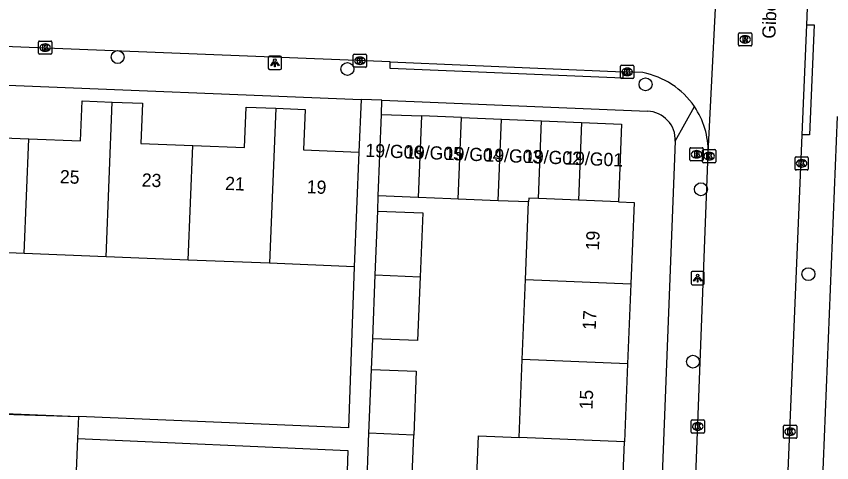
# Model space of a CAD drawing. Extents: x 161355 to 162026, y 386504 to 387459.
# Drawn here: x 161581.1 to 161642.9, y 387093.2 to 387127.1 of the extents above; entities that cross this region are included whole.
import ezdxf

# ---------------------------------------------------------------- set-up
doc = ezdxf.new("R2010")
doc.units = 0
for name, color, linetype in [('IMGEO_Boom', 7, 'Continuous'), ('IMGEO_Brandkraan', 7, 'Continuous'), ('IMGEO_Kolk', 7, 'Continuous'), ('IMGEO_Lichtpunt', 7, 'Continuous'), ('IMGEO_Muur', 7, 'Continuous'), ('IMGEO_Openbare_ruimte_label', 7, 'Continuous'), ('IMGEO_Pand', 7, 'Continuous'), ('IMGEO_Pand_nummerreeks', 7, 'Continuous'), ('IMGEO_Rijbaan_lokaal_open', 7, 'Continuous'), ('IMGEO_Rioolput', 7, 'Continuous'), ('IMGEO_Voetpad_open', 7, 'Continuous')]:
    doc.layers.add(name, color=color, linetype=linetype)

msp = doc.modelspace()

# ---------------------------------------------------------------- linework, layer by layer
at = {"layer": 'IMGEO_Boom'}
for centre in [(161588.763, 387123.965), (161606.193, 387123.059), (161628.811, 387121.896), (161633.01, 387113.939), (161641.166, 387107.5), (161632.409, 387100.863)]:
    msp.add_circle(centre, 0.489, dxfattribs=at)
at = {"layer": 'IMGEO_Brandkraan'}
for p, q in [((161632.182, 387116.164), (161632.182, 387117.016)), ((161632.257, 387117.09), (161633.109, 387117.09)), ((161632.67, 387116.87), (161632.695, 387116.87)), ((161633.183, 387117.016), (161633.183, 387116.164)), ((161633.109, 387116.09), (161632.257, 387116.09)), ((161632.693, 387116.31), (161632.668, 387116.31))]:
    msp.add_line(p, q, dxfattribs=at)
for points in [[(161632.182, 387116.164), (161632.182, 387117.016)], [(161632.257, 387117.09), (161633.109, 387117.09)], [(161632.53, 387116.79), (161632.53, 387116.39), (161632.743, 387116.39)], [(161632.761, 387116.79), (161632.53, 387116.79)], [(161632.709, 387116.709), (161632.655, 387116.709), (161632.655, 387116.633)], [(161632.655, 387116.633), (161632.708, 387116.633)], [(161633.183, 387117.016), (161633.183, 387116.164)], [(161633.109, 387116.09), (161632.257, 387116.09)], [(161632.717, 387116.557), (161632.655, 387116.557), (161632.655, 387116.476)], [(161632.655, 387116.476), (161632.717, 387116.476)]]:
    msp.add_lwpolyline(points, dxfattribs=at)
for centre, radius, start, end in [((161632.259, 387117.014), 0.0765, 91.55205, 178.44795), ((161632.259, 387117.014), 0.0765, 91.55205, 178.44795), ((161632.71, 387116.671), 0.0379, 267.82845, 90.93552), ((161632.765, 387116.645), 0.145, 59.4692, 91.53667), ((161632.79, 387116.692), 0.0922, 285.51372, 58.15012), ((161633.107, 387117.014), 0.0765, 1.55205, 88.44795), ((161633.107, 387117.014), 0.0765, 1.55205, 88.44795), ((161632.259, 387116.166), 0.0765, 181.55205, 268.44795), ((161632.259, 387116.166), 0.0765, 181.55205, 268.44795), ((161632.718, 387116.516), 0.0404, 269.87594, 90.50774), ((161632.749, 387116.641), 0.251, 268.66757, 293.53466), ((161632.795, 387116.5), 0.105, 301.31148, 78.98903), ((161633.107, 387116.166), 0.0765, 271.55205, 358.44795), ((161633.107, 387116.166), 0.0765, 271.55205, 358.44795)]:
    msp.add_arc(centre, radius, start, end, dxfattribs=at)
for centre, major_axis, ratio, start_param, end_param in [((161632.669, 387116.59), (-0.387, 0.002), 0.722429, 4.712389, 7.853982), ((161632.694, 387116.59), (-0.39, 0.002), 0.717154, 1.570796, 4.712389)]:
    msp.add_ellipse(centre, major_axis=major_axis, ratio=ratio, start_param=start_param, end_param=end_param, dxfattribs=at)
at = {"layer": 'IMGEO_Kolk'}
for p, q in [((161582.765, 387124.255), (161582.765, 387125.107)), ((161582.84, 387125.181), (161583.692, 387125.181)), ((161583.253, 387124.961), (161583.278, 387124.961)), ((161583.766, 387125.107), (161583.766, 387124.255)), ((161583.692, 387124.181), (161582.84, 387124.181)), ((161583.276, 387124.401), (161583.251, 387124.401)), ((161606.642, 387123.26), (161606.642, 387124.112)), ((161606.717, 387124.186), (161607.569, 387124.186)), ((161607.643, 387124.112), (161607.643, 387123.26)), ((161607.13, 387123.966), (161607.155, 387123.966)), ((161607.569, 387123.186), (161606.717, 387123.186)), ((161607.153, 387123.406), (161607.128, 387123.406)), ((161626.918, 387122.415), (161626.918, 387123.267)), ((161626.993, 387123.341), (161627.845, 387123.341)), ((161627.406, 387123.121), (161627.431, 387123.121)), ((161627.919, 387123.267), (161627.919, 387122.415)), ((161627.845, 387122.341), (161626.993, 387122.341)), ((161627.429, 387122.561), (161627.404, 387122.561)), ((161633.135, 387116.024), (161633.135, 387116.876)), ((161633.21, 387116.95), (161634.062, 387116.95)), ((161633.623, 387116.73), (161633.648, 387116.73)), ((161634.136, 387116.876), (161634.136, 387116.024)), ((161633.646, 387116.17), (161633.621, 387116.17)), ((161640.149, 387115.473), (161640.149, 387116.325)), ((161640.224, 387116.399), (161641.076, 387116.399)), ((161640.637, 387116.179), (161640.662, 387116.179)), ((161641.15, 387116.325), (161641.15, 387115.473)), ((161634.062, 387115.95), (161633.21, 387115.95)), ((161641.076, 387115.399), (161640.224, 387115.399)), ((161640.66, 387115.619), (161640.635, 387115.619)), ((161632.272, 387095.521), (161632.272, 387096.373)), ((161632.347, 387096.447), (161633.199, 387096.447)), ((161632.76, 387096.227), (161632.785, 387096.227)), ((161633.273, 387096.373), (161633.273, 387095.521)), ((161632.783, 387095.667), (161632.758, 387095.667)), ((161639.274, 387095.121), (161639.274, 387095.973)), ((161639.349, 387096.047), (161640.201, 387096.047)), ((161639.762, 387095.827), (161639.787, 387095.827)), ((161640.275, 387095.973), (161640.275, 387095.121)), ((161633.199, 387095.447), (161632.347, 387095.447)), ((161640.201, 387095.047), (161639.349, 387095.047)), ((161639.785, 387095.267), (161639.76, 387095.267))]:
    msp.add_line(p, q, dxfattribs=at)
for points in [[(161582.765, 387124.255), (161582.765, 387125.107)], [(161582.84, 387125.181), (161583.692, 387125.181)], [(161583.086, 387124.881), (161583.209, 387124.881), (161583.209, 387124.73), (161583.339, 387124.881), (161583.503, 387124.881), (161583.357, 387124.73), (161583.51, 387124.481), (161583.358, 387124.481), (161583.273, 387124.645), (161583.209, 387124.578), (161583.209, 387124.481), (161583.086, 387124.481), (161583.086, 387124.881)], [(161583.766, 387125.107), (161583.766, 387124.255)], [(161583.692, 387124.181), (161582.84, 387124.181)], [(161606.642, 387123.26), (161606.642, 387124.112)], [(161606.717, 387124.186), (161607.569, 387124.186)], [(161607.643, 387124.112), (161607.643, 387123.26)], [(161606.963, 387123.886), (161607.086, 387123.886), (161607.086, 387123.735), (161607.216, 387123.886), (161607.38, 387123.886), (161607.234, 387123.735), (161607.387, 387123.486), (161607.235, 387123.486), (161607.15, 387123.65), (161607.086, 387123.583), (161607.086, 387123.486), (161606.963, 387123.486), (161606.963, 387123.886)], [(161607.569, 387123.186), (161606.717, 387123.186)], [(161626.918, 387122.415), (161626.918, 387123.267)], [(161626.993, 387123.341), (161627.845, 387123.341)], [(161627.239, 387123.041), (161627.362, 387123.041), (161627.362, 387122.89), (161627.492, 387123.041), (161627.656, 387123.041), (161627.51, 387122.89), (161627.663, 387122.641), (161627.511, 387122.641), (161627.426, 387122.805), (161627.362, 387122.738), (161627.362, 387122.641), (161627.239, 387122.641), (161627.239, 387123.041)], [(161627.919, 387123.267), (161627.919, 387122.415)], [(161627.845, 387122.341), (161626.993, 387122.341)], [(161633.135, 387116.024), (161633.135, 387116.876)], [(161633.21, 387116.95), (161634.062, 387116.95)], [(161633.456, 387116.65), (161633.579, 387116.65), (161633.579, 387116.499), (161633.709, 387116.65), (161633.873, 387116.65), (161633.727, 387116.499), (161633.88, 387116.25), (161633.728, 387116.25), (161633.643, 387116.414), (161633.579, 387116.347), (161633.579, 387116.25), (161633.456, 387116.25), (161633.456, 387116.65)], [(161634.136, 387116.876), (161634.136, 387116.024)], [(161640.149, 387115.473), (161640.149, 387116.325)], [(161640.224, 387116.399), (161641.076, 387116.399)], [(161640.47, 387116.099), (161640.593, 387116.099), (161640.593, 387115.948), (161640.723, 387116.099), (161640.887, 387116.099), (161640.741, 387115.948), (161640.894, 387115.699), (161640.742, 387115.699), (161640.657, 387115.863), (161640.593, 387115.796), (161640.593, 387115.699), (161640.47, 387115.699), (161640.47, 387116.099)], [(161641.15, 387116.325), (161641.15, 387115.473)], [(161634.062, 387115.95), (161633.21, 387115.95)], [(161641.076, 387115.399), (161640.224, 387115.399)], [(161632.272, 387095.521), (161632.272, 387096.373)], [(161632.347, 387096.447), (161633.199, 387096.447)], [(161633.273, 387096.373), (161633.273, 387095.521)], [(161632.593, 387096.147), (161632.716, 387096.147), (161632.716, 387095.996), (161632.846, 387096.147), (161633.01, 387096.147), (161632.864, 387095.996), (161633.017, 387095.747), (161632.865, 387095.747), (161632.78, 387095.911), (161632.716, 387095.844), (161632.716, 387095.747), (161632.593, 387095.747), (161632.593, 387096.147)], [(161639.274, 387095.121), (161639.274, 387095.973)], [(161639.349, 387096.047), (161640.201, 387096.047)], [(161639.595, 387095.747), (161639.718, 387095.747), (161639.718, 387095.596), (161639.848, 387095.747), (161640.012, 387095.747), (161639.866, 387095.596), (161640.019, 387095.347), (161639.867, 387095.347), (161639.782, 387095.511), (161639.718, 387095.444), (161639.718, 387095.347), (161639.595, 387095.347), (161639.595, 387095.747)], [(161640.275, 387095.973), (161640.275, 387095.121)], [(161633.199, 387095.447), (161632.347, 387095.447)], [(161640.201, 387095.047), (161639.349, 387095.047)]]:
    msp.add_lwpolyline(points, dxfattribs=at)
for centre, start, end in [((161582.842, 387125.105), 91.55205, 178.44795), ((161582.842, 387125.105), 91.55205, 178.44795), ((161583.69, 387125.105), 1.55205, 88.44795), ((161583.69, 387125.105), 1.55205, 88.44795), ((161582.842, 387124.257), 181.55205, 268.44795), ((161582.842, 387124.257), 181.55205, 268.44795), ((161583.69, 387124.257), 271.55205, 358.44795), ((161583.69, 387124.257), 271.55205, 358.44795), ((161606.719, 387124.11), 91.55205, 178.44795), ((161606.719, 387124.11), 91.55205, 178.44795), ((161607.567, 387124.11), 1.55205, 88.44795), ((161607.567, 387124.11), 1.55205, 88.44795), ((161606.719, 387123.262), 181.55205, 268.44795), ((161606.719, 387123.262), 181.55205, 268.44795), ((161607.567, 387123.262), 271.55205, 358.44795), ((161607.567, 387123.262), 271.55205, 358.44795), ((161626.995, 387123.265), 91.55205, 178.44795), ((161626.995, 387123.265), 91.55205, 178.44795), ((161627.843, 387123.265), 1.55205, 88.44795), ((161627.843, 387123.265), 1.55205, 88.44795), ((161626.995, 387122.417), 181.55205, 268.44795), ((161626.995, 387122.417), 181.55205, 268.44795), ((161627.843, 387122.417), 271.55205, 358.44795), ((161627.843, 387122.417), 271.55205, 358.44795), ((161633.212, 387116.874), 91.55205, 178.44795), ((161633.212, 387116.874), 91.55205, 178.44795), ((161634.06, 387116.874), 1.55205, 88.44795), ((161634.06, 387116.874), 1.55205, 88.44795), ((161633.212, 387116.026), 181.55205, 268.44795), ((161633.212, 387116.026), 181.55205, 268.44795), ((161634.06, 387116.026), 271.55205, 358.44795), ((161634.06, 387116.026), 271.55205, 358.44795), ((161640.226, 387116.323), 91.55205, 178.44795), ((161640.226, 387116.323), 91.55205, 178.44795), ((161641.074, 387116.323), 1.55205, 88.44795), ((161641.074, 387116.323), 1.55205, 88.44795), ((161640.226, 387115.475), 181.55205, 268.44795), ((161640.226, 387115.475), 181.55205, 268.44795), ((161641.074, 387115.475), 271.55205, 358.44795), ((161641.074, 387115.475), 271.55205, 358.44795), ((161632.349, 387096.371), 91.55205, 178.44795), ((161632.349, 387096.371), 91.55205, 178.44795), ((161633.197, 387096.371), 1.55205, 88.44795), ((161633.197, 387096.371), 1.55205, 88.44795), ((161639.351, 387095.971), 91.55205, 178.44795), ((161639.351, 387095.971), 91.55205, 178.44795), ((161640.199, 387095.971), 1.55205, 88.44795), ((161640.199, 387095.971), 1.55205, 88.44795), ((161632.349, 387095.523), 181.55205, 268.44795), ((161632.349, 387095.523), 181.55205, 268.44795), ((161633.197, 387095.523), 271.55205, 358.44795), ((161633.197, 387095.523), 271.55205, 358.44795), ((161639.351, 387095.123), 181.55205, 268.44795), ((161639.351, 387095.123), 181.55205, 268.44795), ((161640.199, 387095.123), 271.55205, 358.44795), ((161640.199, 387095.123), 271.55205, 358.44795)]:
    msp.add_arc(centre, 0.0765, start, end, dxfattribs=at)
for centre, major_axis, ratio, start_param, end_param in [((161583.252, 387124.681), (-0.387, 0.002), 0.722429, 4.712389, 7.853982), ((161583.277, 387124.681), (-0.39, 0.002), 0.717154, 1.570796, 4.712389), ((161607.129, 387123.686), (-0.387, 0.002), 0.722429, 4.712389, 7.853982), ((161607.154, 387123.686), (-0.39, 0.002), 0.717154, 1.570796, 4.712389), ((161627.405, 387122.841), (-0.387, 0.002), 0.722429, 4.712389, 7.853982), ((161627.43, 387122.841), (-0.39, 0.002), 0.717154, 1.570796, 4.712389), ((161633.622, 387116.45), (-0.387, 0.002), 0.722429, 4.712389, 7.853982), ((161633.647, 387116.45), (-0.39, 0.002), 0.717154, 1.570796, 4.712389), ((161640.636, 387115.899), (-0.387, 0.002), 0.722429, 4.712389, 7.853982), ((161640.661, 387115.899), (-0.39, 0.002), 0.717154, 1.570796, 4.712389), ((161632.759, 387095.947), (-0.387, 0.002), 0.722429, 4.712389, 7.853982), ((161632.784, 387095.947), (-0.39, 0.002), 0.717154, 1.570796, 4.712389), ((161639.761, 387095.547), (-0.387, 0.002), 0.722429, 4.712389, 7.853982), ((161639.786, 387095.547), (-0.39, 0.002), 0.717154, 1.570796, 4.712389)]:
    msp.add_ellipse(centre, major_axis=major_axis, ratio=ratio, start_param=start_param, end_param=end_param, dxfattribs=at)
at = {"layer": 'IMGEO_Lichtpunt'}
for p, q in [((161600.194, 387123.928), (161600.194, 387123.121)), ((161600.194, 387123.928), (161600.194, 387123.121)), ((161601.096, 387124.023), (161600.288, 387124.023)), ((161601.096, 387124.023), (161600.288, 387124.023)), ((161601.19, 387123.121), (161601.19, 387123.928)), ((161601.19, 387123.121), (161601.19, 387123.928)), ((161600.288, 387123.027), (161601.096, 387123.027)), ((161600.288, 387123.027), (161601.096, 387123.027)), ((161632.264, 387107.601), (161632.264, 387106.794)), ((161632.264, 387107.601), (161632.264, 387106.794)), ((161633.166, 387107.696), (161632.358, 387107.696)), ((161633.166, 387107.696), (161632.358, 387107.696)), ((161633.26, 387106.794), (161633.26, 387107.601)), ((161633.26, 387106.794), (161633.26, 387107.601)), ((161632.358, 387106.7), (161633.166, 387106.7)), ((161632.358, 387106.7), (161633.166, 387106.7))]:
    msp.add_line(p, q, dxfattribs=at)
for points in [[(161600.568, 387123.592), (161600.607, 387123.564), (161600.419, 387123.302), (161600.381, 387123.329), (161600.568, 387123.592)], [(161600.67, 387123.544), (161600.717, 387123.544), (161600.717, 387123.222), (161600.67, 387123.222), (161600.67, 387123.544)], [(161600.78, 387123.564), (161600.818, 387123.591), (161601.005, 387123.329), (161600.966, 387123.301), (161600.78, 387123.564)], [(161632.638, 387107.265), (161632.677, 387107.237), (161632.489, 387106.975), (161632.451, 387107.002), (161632.638, 387107.265)], [(161632.74, 387107.217), (161632.787, 387107.217), (161632.787, 387106.895), (161632.74, 387106.895), (161632.74, 387107.217)], [(161632.85, 387107.237), (161632.888, 387107.264), (161633.075, 387107.002), (161633.036, 387106.974), (161632.85, 387107.237)]]:
    msp.add_lwpolyline(points, dxfattribs=at)
for centre in [(161600.693, 387123.726), (161632.763, 387107.399)]:
    msp.add_circle(centre, 0.0994, dxfattribs=at)
for centre, start, end in [((161600.288, 387123.928), 90, 180), ((161600.288, 387123.928), 90, 180), ((161601.096, 387123.928), 0, 90), ((161601.096, 387123.928), 0, 90), ((161600.288, 387123.121), 180, 270), ((161600.288, 387123.121), 180, 270), ((161601.096, 387123.121), 270, 0), ((161601.096, 387123.121), 270, 360), ((161632.358, 387107.601), 90, 180), ((161632.358, 387107.601), 90, 180), ((161633.166, 387107.601), 0, 90), ((161633.166, 387107.601), 0, 90), ((161632.358, 387106.794), 180, 270), ((161632.358, 387106.794), 180, 270), ((161633.166, 387106.794), 270, 0), ((161633.166, 387106.794), 270, 360)]:
    msp.add_arc(centre, 0.0946, start, end, dxfattribs=at)
at = {"layer": 'IMGEO_Muur'}
msp.add_lwpolyline([(161567.783, 387097.423), (161585.787, 387096.692)], dxfattribs=at)
at = {"layer": 'IMGEO_Pand'}
for points in [[(161575.998, 387121.071), (161578.241, 387120.98), (161578.118, 387117.915), (161582.03, 387117.757)], [(161582.03, 387117.757), (161585.941, 387117.6), (161586.064, 387120.647), (161588.355, 387120.555)], [(161587.883, 387108.819), (161588.355, 387120.555)], [(161588.355, 387120.555), (161590.643, 387120.463), (161590.52, 387117.415), (161594.458, 387117.257)], [(161594.458, 387117.257), (161598.396, 387117.098), (161598.52, 387120.171), (161600.755, 387120.081)], [(161600.755, 387120.081), (161600.282, 387108.32)], [(161600.755, 387120.081), (161602.989, 387119.991), (161602.865, 387116.929), (161607.067, 387116.76)], [(161608.519, 387113.439), (161608.768, 387119.62)], [(161608.768, 387119.62), (161611.806, 387119.498)], [(161611.806, 387119.498), (161611.557, 387113.317)], [(161614.843, 387119.375), (161611.806, 387119.498)], [(161614.594, 387113.194), (161614.843, 387119.375)], [(161614.843, 387119.375), (161617.88, 387119.253)], [(161617.632, 387113.072), (161617.88, 387119.253)], [(161617.88, 387119.253), (161620.918, 387119.131)], [(161620.68, 387113.23), (161620.918, 387119.131)], [(161620.918, 387119.131), (161623.956, 387119.008)], [(161623.956, 387119.008), (161623.718, 387113.107)], [(161623.956, 387119.008), (161626.993, 387118.886), (161626.756, 387112.985)], [(161581.68, 387109.068), (161582.03, 387117.757)], [(161594.108, 387108.568), (161594.458, 387117.257)], [(161607.067, 387116.76), (161606.717, 387108.061)], [(161611.557, 387113.317), (161608.519, 387113.439)], [(161614.594, 387113.194), (161614.042, 387113.216), (161611.557, 387113.317)], [(161617.632, 387113.072), (161614.594, 387113.194)], [(161619.94, 387112.979), (161617.632, 387113.072)], [(161619.703, 387107.083), (161619.94, 387112.979)], [(161620.68, 387113.23), (161619.951, 387113.259), (161619.94, 387112.979)], [(161623.718, 387113.107), (161620.68, 387113.23)], [(161626.756, 387112.985), (161623.718, 387113.107)], [(161626.756, 387112.985), (161627.941, 387112.937), (161627.692, 387106.761)], [(161608.311, 387107.442), (161608.506, 387112.288)], [(161608.506, 387112.288), (161611.903, 387112.151), (161611.708, 387107.305)], [(161581.68, 387109.068), (161575.525, 387109.316)], [(161587.883, 387108.819), (161581.68, 387109.068)], [(161594.108, 387108.568), (161587.883, 387108.819)], [(161600.282, 387108.32), (161594.108, 387108.568)], [(161606.717, 387108.061), (161600.282, 387108.32)], [(161608.117, 387102.595), (161608.311, 387107.442)], [(161608.311, 387107.442), (161611.708, 387107.305)], [(161611.708, 387107.305), (161611.514, 387102.459), (161608.117, 387102.595)], [(161619.459, 387101.028), (161619.703, 387107.083)], [(161619.703, 387107.083), (161627.692, 387106.761)], [(161627.692, 387106.761), (161627.449, 387100.706)], [(161619.22, 387095.103), (161619.459, 387101.028)], [(161627.449, 387100.706), (161619.459, 387101.028)], [(161627.449, 387100.706), (161627.21, 387094.781)], [(161607.829, 387095.432), (161608.024, 387100.278)], [(161608.024, 387100.278), (161611.421, 387100.142), (161611.226, 387095.296)], [(161607.635, 387090.591), (161607.829, 387095.432)], [(161607.635, 387090.591), (161611.032, 387090.454), (161611.226, 387095.296)], [(161611.226, 387095.296), (161607.829, 387095.432)], [(161618.974, 387088.998), (161615.889, 387089.122), (161616.135, 387095.227), (161619.22, 387095.103)], [(161627.21, 387094.781), (161619.22, 387095.103)], [(161626.964, 387088.676), (161627.21, 387094.781)]]:
    msp.add_lwpolyline(points, dxfattribs=at)
at = {"layer": 'IMGEO_Rijbaan_lokaal_open'}
for points in [[(161641.045, 387126.421), (161641.557, 387139.242)], [(161633.569, 387116.709), (161634.401, 387133.163), (161634.383, 387133.402)], [(161609.444, 387123.591), (161525.989, 387126.911)], [(161640.696, 387118.073), (161641.045, 387126.421)], [(161609.444, 387123.591), (161627.105, 387122.855)], [(161628.6, 387122.785), (161627.105, 387122.855)], [(161639.273, 387084.053), (161640.696, 387118.073)], [(161632.313, 387084.273), (161633.569, 387116.709)]]:
    msp.add_lwpolyline(points, dxfattribs=at)
for centre, radius, start, end in [((161627.458, 387116.782), 6.111, 34.20487, 79.23), ((161627.466, 387116.783), 6.103, 359.3015, 34.23479)]:
    msp.add_arc(centre, radius, start, end, dxfattribs=at)
at = {"layer": 'IMGEO_Rioolput'}
for p, q in [((161635.865, 387124.88), (161635.865, 387125.732)), ((161635.94, 387125.806), (161636.792, 387125.806)), ((161636.353, 387125.586), (161636.378, 387125.586)), ((161636.866, 387125.732), (161636.866, 387124.88)), ((161636.792, 387124.806), (161635.94, 387124.806)), ((161636.376, 387125.026), (161636.351, 387125.026))]:
    msp.add_line(p, q, dxfattribs=at)
for points in [[(161635.865, 387124.88), (161635.865, 387125.732)], [(161635.94, 387125.806), (161636.792, 387125.806)], [(161636.454, 387125.504), (161636.202, 387125.506), (161636.202, 387125.106)], [(161636.38, 387125.425), (161636.326, 387125.425), (161636.326, 387125.344)], [(161636.326, 387125.344), (161636.378, 387125.344)], [(161636.866, 387125.732), (161636.866, 387124.88)], [(161636.792, 387124.806), (161635.94, 387124.806)], [(161636.202, 387125.106), (161636.326, 387125.106), (161636.326, 387125.268), (161636.337, 387125.268)], [(161636.384, 387125.239), (161636.455, 387125.106), (161636.595, 387125.106), (161636.53, 387125.232)]]:
    msp.add_lwpolyline(points, dxfattribs=at)
for centre, radius, start, end in [((161635.942, 387125.73), 0.0765, 91.55205, 178.44795), ((161635.942, 387125.73), 0.0765, 91.55205, 178.44795), ((161636.362, 387125.533), 0.19, 274.7715, 282.96867), ((161636.386, 387125.329), 0.0964, 77.00612, 93.18647), ((161636.4, 387125.386), 0.0378, 276.66336, 79.67722), ((161636.453, 387125.394), 0.109, 350.36119, 89.41601), ((161636.451, 387125.394), 0.112, 277.58423, 350.98172), ((161636.79, 387125.73), 0.0765, 1.55205, 88.44795), ((161636.79, 387125.73), 0.0765, 1.55205, 88.44795), ((161635.942, 387124.882), 0.0765, 181.55205, 268.44795), ((161635.942, 387124.882), 0.0765, 181.55205, 268.44795), ((161636.336, 387125.215), 0.0533, 26.02933, 88.69889), ((161636.435, 387125.179), 0.108, 29.51342, 73.79051), ((161636.79, 387124.882), 0.0765, 271.55205, 358.44795), ((161636.79, 387124.882), 0.0765, 271.55205, 358.44795)]:
    msp.add_arc(centre, radius, start, end, dxfattribs=at)
for centre, major_axis, ratio, start_param, end_param in [((161636.352, 387125.306), (-0.387, 0.002), 0.722429, 4.712389, 7.853982), ((161636.377, 387125.306), (-0.39, 0.002), 0.717154, 1.570796, 4.712389)]:
    msp.add_ellipse(centre, major_axis=major_axis, ratio=ratio, start_param=start_param, end_param=end_param, dxfattribs=at)
at = {"layer": 'IMGEO_Voetpad_open'}
for points in [[(161641.045, 387126.421), (161641.6, 387126.407), (161641.241, 387118.059), (161640.696, 387118.073)], [(161524.9, 387124.083), (161607.248, 387120.747)], [(161627.105, 387122.855), (161627.094, 387122.356), (161609.433, 387123.092), (161609.444, 387123.591)], [(161607.248, 387120.747), (161607.067, 387116.76)], [(161608.808, 387120.684), (161607.248, 387120.747)], [(161608.768, 387119.62), (161608.808, 387120.684)], [(161608.808, 387120.684), (161628.95, 387119.868)], [(161631.069, 387117.573), (161632.512, 387120.217)], [(161640.632, 387052.106), (161643.367, 387119.453)], [(161631.069, 387117.573), (161628.619, 387055.213)], [(161608.506, 387112.288), (161608.519, 387113.439)], [(161606.717, 387108.061), (161606.275, 387095.854), (161585.787, 387096.692)], [(161608.024, 387100.278), (161608.117, 387102.595)], [(161567.776, 387097.249), (161585.787, 387096.692)], [(161585.787, 387096.692), (161585.719, 387095.031)], [(161585.719, 387095.031), (161584.181, 387057.259)], [(161585.719, 387095.031), (161606.225, 387094.128), (161606.15, 387091.762)]]:
    msp.add_lwpolyline(points, dxfattribs=at)
msp.add_arc((161628.862, 387117.661), 2.209, 357.72317, 87.71013, dxfattribs=at)

# ---------------------------------------------------------------- texts
at = {"layer": 'IMGEO_Openbare_ruimte_label'}
msp.add_text('Gibeonstraat', height=1, rotation=87.53534, dxfattribs=at).set_placement((161638.65, 387125.34))
at = {"layer": 'IMGEO_Pand_nummerreeks'}
for s, rotation, p in [('19/G06', 357.82024, (161607.544, 387116.399)), ('19/G05', 357.82276, (161610.555, 387116.284)), ('19/G04', 357.82024, (161613.565, 387116.17)), ('19/G03', 357.82024, (161616.575, 387116.055)), ('19/G02', 357.82024, (161619.58, 387115.941)), ('19/G01', 357.82024, (161622.706, 387115.822)), ('25', 357.65964, (161584.363, 387114.405)), ('23', 357.65964, (161590.575, 387114.151)), ('21', 357.65964, (161596.901, 387113.893)), ('19', 357.65964, (161603.092, 387113.64)), ('19', 87.69452, (161625.272, 387109.287)), ('17', 87.69452, (161625.029, 387103.254)), ('15', 87.69452, (161624.786, 387097.22))]:
    msp.add_text(s, height=1, rotation=rotation, dxfattribs=at).set_placement(p)

doc.saveas('drawing.dxf')
